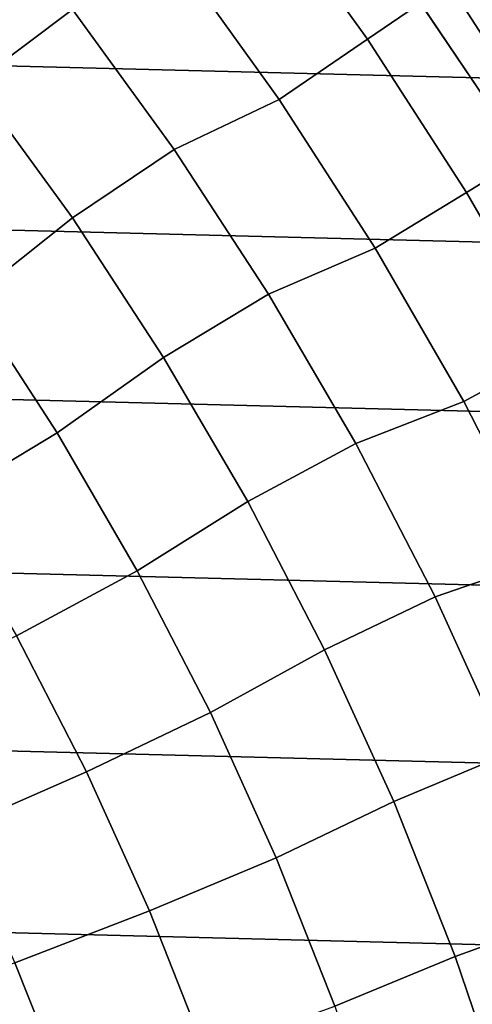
# Model space of a CAD drawing. Header units: metres. Extents: x -248 to 28, y -28 to 28.
# Tile 499 of 507: x 18.57 to 21.71, y 7.61 to 14.44. Entities that reach past the tile are written whole.
import ezdxf

# ---------------------------------------------------------------- set-up
doc = ezdxf.new("R2010")
doc.units = ezdxf.units.M
doc.layers.add('solid_10_061_053_XXX', color=7, linetype='CONTINUOUS')

msp = doc.modelspace()

# ---------------------------------------------------------------- linework, layer by layer
at = {"layer": 'solid_10_061_053_XXX'}
for points in [[(-20.955542, 16.220827, -9.8), (21.750195, 15.138661, -9.8), (22.489058, 14.01757, -9.8), (-21.750252, 15.138578, -9.8)], [(21.066574, 14.976843, 118), (21.809952, 13.872001, 118), (21.820078, 15.387469, 118), (21.419176, 15.94079, 118)], [(21.066574, 14.976843, 25), (21.477814, 15.861696, 25), (21.874386, 15.310167, 25), (21.809952, 13.872001, 25)], [(20.242577, 15.333157, 137.162735), (20.981709, 14.305087, 137.162735), (21.547178, 14.690617, 135.939667), (20.788126, 15.746393, 135.939667)], [(22.324337, 15.534507, 118.5), (23.082554, 14.383763, 118.5), (21.8097, 13.872396, 118.5), (21.066669, 14.976707, 118.5)], [(18.934931, 14.509932, 139.504547), (18.181494, 15.443542, 139.504547), (17.525721, 14.900752, 140.617996), (18.25317, 14.000182, 140.617996)], [(20.981709, 14.305087, 137.162735), (20.242577, 15.333157, 137.162735), (19.651337, 14.885309, 138.351929), (20.368881, 13.887268, 138.351929)], [(21.809683, 13.87242, 24.5), (22.825296, 14.234317, 24.5), (22.074965, 15.372247, 24.5), (21.066645, 14.976743, 24.5)], [(-21.750252, 15.138578, -9.8), (22.489058, 14.01757, -9.8), (23.170195, 12.860483, -9.8), (-22.489111, 14.017485, -9.8)], [(21.547178, 14.690617, 135.939667), (22.252659, 13.598317, 135.939667), (22.786415, 13.924488, 134.685471), (22.064011, 15.042988, 134.685471)], [(21.066574, 14.976843, 25), (21.809952, 13.872001, 25), (21.809683, 13.87242, 24.5), (21.066645, 14.976743, 24.5)], [(21.066669, 14.976707, 118.5), (21.8097, 13.872396, 118.5), (21.809952, 13.872001, 118), (21.066574, 14.976843, 118)], [(20.368881, 13.887268, 138.351929), (19.651337, 14.885309, 138.351929), (18.934931, 14.509932, 139.504547), (19.640478, 13.539622, 139.504547)], [(20.981709, 14.305087, 137.162735), (21.668676, 13.241452, 137.162735), (22.252659, 13.598317, 135.939667), (21.547178, 14.690617, 135.939667)], [(19.640478, 13.539622, 139.504547), (18.934931, 14.509932, 139.504547), (18.25317, 14.000182, 140.617996), (18.934391, 13.064156, 140.617996)], [(21.668676, 13.241452, 137.162735), (20.981709, 14.305087, 137.162735), (20.368881, 13.887268, 138.351929), (21.035784, 12.8547, 138.351929)], [(-22.489111, 14.017485, -9.8), (23.170195, 12.860483, -9.8), (23.791882, 11.670311, -9.8), (-23.170242, 12.860395, -9.8)], [(18.25317, 14.000182, 140.617996), (17.576389, 13.398457, 141.689758), (18.225342, 12.5014, 141.689758), (18.934391, 13.064156, 140.617996)], [(21.035784, 12.8547, 138.351929), (20.368881, 13.887268, 138.351929), (19.640478, 13.539622, 139.504547), (20.296349, 12.535069, 139.504547)], [(20.296349, 12.535069, 139.504547), (19.640478, 13.539622, 139.504547), (18.934391, 13.064156, 140.617996), (19.567657, 12.095043, 140.617996)], [(21.668676, 13.241452, 137.162735), (22.301773, 12.144898, 137.162735), (22.902819, 12.47221, 135.939667), (22.252659, 13.598317, 135.939667)], [(22.301773, 12.144898, 137.162735), (21.668676, 13.241452, 137.162735), (21.035784, 12.8547, 138.351929), (21.650389, 11.790174, 138.351929)], [(18.934391, 13.064156, 140.617996), (18.225342, 12.5014, 141.689758), (18.828556, 11.572968, 141.689758), (19.567657, 12.095043, 140.617996)], [(-23.170242, 12.860395, -9.8), (23.791882, 11.670311, -9.8), (24.352528, 10.450079, -9.8), (-23.791927, 11.67022, -9.8)], [(21.650389, 11.790174, 138.351929), (21.035784, 12.8547, 138.351929), (20.296349, 12.535069, 139.504547), (20.900887, 11.498811, 139.504547)], [(20.900887, 11.498811, 139.504547), (20.296349, 12.535069, 139.504547), (19.567657, 12.095043, 140.617996), (20.151367, 11.095299, 140.617996)], [(18.828556, 11.572968, 141.689758), (18.225342, 12.5014, 141.689758), (17.435532, 11.968042, 142.717407), (18.013327, 11.079343, 142.717407)], [(22.879423, 11.018149, 137.162735), (22.301773, 12.144898, 137.162735), (21.650389, 11.790174, 138.351929), (22.211166, 10.696334, 138.351929)], [(19.567657, 12.095043, 140.617996), (18.828556, 11.572968, 141.689758), (19.384516, 10.615493, 141.689758), (20.151367, 11.095299, 140.617996)], [(22.211166, 10.696334, 138.351929), (21.650389, 11.790174, 138.351929), (20.900887, 11.498811, 139.504547), (21.452562, 10.433471, 139.504547)], [(-23.791927, 11.67022, -9.8), (24.352528, 10.450079, -9.8), (24.850639, 9.203009, -9.8), (-24.352566, 10.449987, -9.8)], [(19.384516, 10.615493, 141.689758), (18.828556, 11.572968, 141.689758), (18.013327, 11.079343, 142.717407), (18.545864, 10.162808, 142.717407)], [(21.452562, 10.433471, 139.504547), (20.900887, 11.498811, 139.504547), (20.151367, 11.095299, 140.617996), (20.684044, 10.067454, 140.617996)], [(20.151367, 11.095299, 140.617996), (19.384516, 10.615493, 141.689758), (19.891825, 9.631376, 141.689758), (20.684044, 10.067454, 140.617996)], [(22.716724, 9.575903, 138.351929), (22.211166, 10.696334, 138.351929), (21.452562, 10.433471, 139.504547), (21.94998, 9.341742, 139.504547)], [(19.891825, 9.631376, 141.689758), (19.384516, 10.615493, 141.689758), (18.545864, 10.162808, 142.717407), (19.031809, 9.220739, 142.717407)], [(-24.352566, 10.449987, -9.8), (24.850639, 9.203009, -9.8), (25.284903, 7.932432, -9.8), (-24.850672, 9.202921, -9.8)], [(21.94998, 9.341742, 139.504547), (21.452562, 10.433471, 139.504547), (20.684044, 10.067454, 140.617996), (21.164335, 9.014113, 140.617996)], [(19.031809, 9.220739, 142.717407), (18.545864, 10.162808, 142.717407), (17.648766, 9.71737, 143.698639), (18.115288, 8.817174, 143.698639)], [(20.684044, 10.067454, 140.617996), (19.891825, 9.631376, 141.689758), (20.349213, 8.623087, 141.689758), (21.164335, 9.014113, 140.617996)], [(20.349213, 8.623087, 141.689758), (19.891825, 9.631376, 141.689758), (19.031809, 9.220739, 142.717407), (19.469936, 8.255505, 142.717407)], [(22.39188, 8.226386, 139.504547), (21.94998, 9.341742, 139.504547), (21.164335, 9.014113, 140.617996), (21.591024, 7.937943, 140.617996)], [(-24.850672, 9.202921, -9.8), (25.284903, 7.932432, -9.8), (25.654243, 6.641504, -9.8), (-25.284929, 7.93235, -9.8)], [(19.469936, 8.255505, 142.717407), (19.031809, 9.220739, 142.717407), (18.115288, 8.817174, 143.698639), (18.535931, 7.894648, 143.698639)], [(21.164335, 9.014113, 140.617996), (20.349213, 8.623087, 141.689758), (20.755531, 7.593157, 141.689758), (21.591024, 7.937943, 140.617996)], [(20.755531, 7.593157, 141.689758), (20.349213, 8.623087, 141.689758), (19.469936, 8.255505, 142.717407), (19.859146, 7.269529, 142.717407)], [(19.859146, 7.269529, 142.717407), (19.469936, 8.255505, 142.717407), (18.535931, 7.894648, 143.698639), (18.90963, 6.952127, 143.698639)], [(22.777147, 7.090224, 139.504547), (22.39188, 8.226386, 139.504547), (21.591024, 7.937943, 140.617996), (21.963034, 6.84167, 140.617996)], [(-25.284929, 7.93235, -9.8), (25.654243, 6.641504, -9.8), (25.957792, 5.333158, -9.8), (-25.654264, 6.641425, -9.8)], [(21.591024, 7.937943, 140.617996), (20.755531, 7.593157, 141.689758), (21.10976, 6.54417, 141.689758), (21.963034, 6.84167, 140.617996)], [(17.556305, 7.524652, 144.631226), (17.914516, 6.626789, 144.631226), (18.90963, 6.952127, 143.698639), (18.535931, 7.894648, 143.698639)]]:
    msp.add_3dface(points, dxfattribs=at)

doc.saveas('drawing.dxf')
